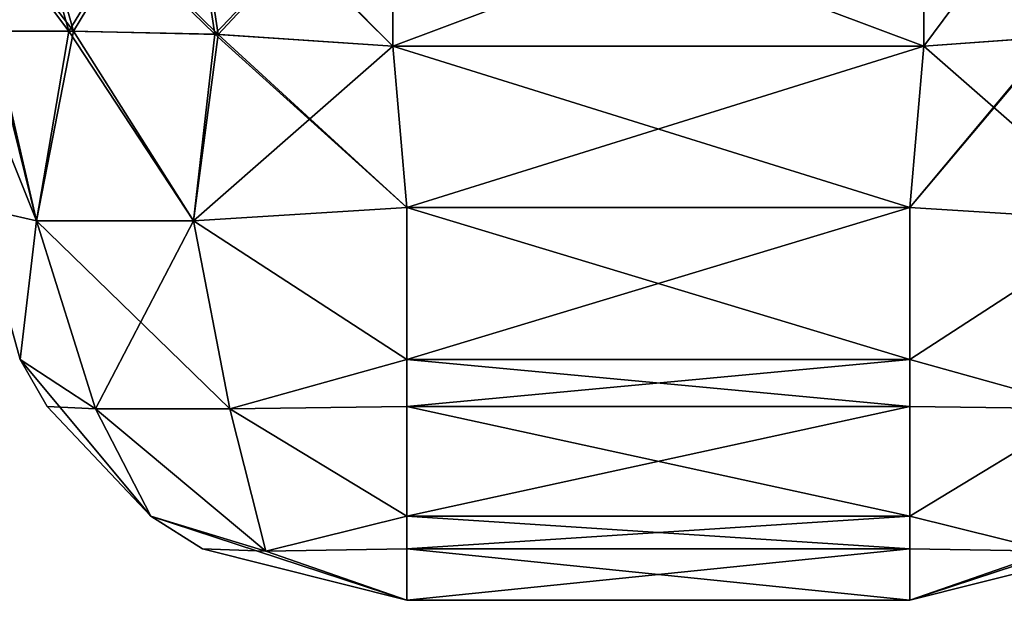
# Model space of a CAD drawing. Header units: millimetres. Extents: x -125 to 125, y -4 to 53.
# Tile 389 of 446: x 122.712 to 123.855, y -3.1 to -2.426. Entities that reach past the tile are written whole.
import ezdxf

# ---------------------------------------------------------------- set-up
doc = ezdxf.new("R2010")
doc.units = ezdxf.units.MM
doc.header["$LTSCALE"] = 65.185185
for name, color, linetype in [('279', 7, 'CONTINUOUS'), ('288', 7, 'CONTINUOUS'), ('300', 7, 'CONTINUOUS'), ('301', 7, 'CONTINUOUS'), ('306', 7, 'CONTINUOUS'), ('307', 7, 'CONTINUOUS'), ('336', 7, 'CONTINUOUS'), ('337', 7, 'CONTINUOUS'), ('338', 7, 'CONTINUOUS'), ('339', 7, 'CONTINUOUS'), ('340', 7, 'CONTINUOUS'), ('341', 7, 'CONTINUOUS'), ('342', 7, 'CONTINUOUS'), ('343', 7, 'CONTINUOUS'), ('392', 7, 'CONTINUOUS'), ('393', 7, 'CONTINUOUS'), ('394', 7, 'CONTINUOUS'), ('395', 7, 'CONTINUOUS'), ('396', 7, 'CONTINUOUS'), ('397', 7, 'CONTINUOUS'), ('398', 7, 'CONTINUOUS'), ('399', 7, 'CONTINUOUS'), ('400', 7, 'CONTINUOUS'), ('401', 7, 'CONTINUOUS'), ('402', 7, 'CONTINUOUS'), ('403', 7, 'CONTINUOUS'), ('404', 7, 'CONTINUOUS'), ('405', 7, 'CONTINUOUS'), ('406', 7, 'CONTINUOUS'), ('407', 7, 'CONTINUOUS'), ('485', 7, 'CONTINUOUS'), ('486', 7, 'CONTINUOUS'), ('487', 7, 'CONTINUOUS'), ('489', 7, 'CONTINUOUS'), ('490', 7, 'CONTINUOUS'), ('491', 7, 'CONTINUOUS'), ('494', 7, 'CONTINUOUS'), ('495', 7, 'CONTINUOUS'), ('496', 7, 'CONTINUOUS'), ('497', 7, 'CONTINUOUS'), ('499', 7, 'CONTINUOUS'), ('500', 7, 'CONTINUOUS'), ('501', 7, 'CONTINUOUS'), ('502', 7, 'CONTINUOUS')]:
    doc.layers.add(name, color=color, linetype=linetype)

msp = doc.modelspace()

# ---------------------------------------------------------------- linework, layer by layer
at = {"layer": '279', "color": 7, "linetype": 'CONTINUOUS'}
for points in [[(123.7456, -3.1, -41.0418), (123.7456, -3.1, -38.9582), (123.1619, -3.1, -41.0418), (123.7456, -3.1, -41.0418)], [(123.1619, -3.1, -41.0418), (123.7456, -3.1, -38.9582), (123.1619, -3.1, -38.9582), (123.1619, -3.1, -41.0418)]]:
    msp.add_3dface(points, dxfattribs=at)
at = {"layer": '288', "color": 7, "linetype": 'CONTINUOUS'}
for points in [[(123.7456, -3.1, 38.9582), (123.7456, -3.1, 41.0418), (123.1619, -3.1, 38.9582), (123.7456, -3.1, 38.9582)], [(123.1619, -3.1, 38.9582), (123.7456, -3.1, 41.0418), (123.1619, -3.1, 41.0418), (123.1619, -3.1, 38.9582)]]:
    msp.add_3dface(points, dxfattribs=at)
at = {"layer": '300', "color": 7, "linetype": 'CONTINUOUS'}
for points in [[(123.1619, -2.6436, -38.4601), (123.7456, -2.6436, -38.4601), (123.1456, -2.4564, -38.4437), (123.1619, -2.6436, -38.4601)], [(123.7456, -2.6436, -38.4601), (123.762, -2.4564, -38.4437), (123.1456, -2.4564, -38.4437), (123.7456, -2.6436, -38.4601)]]:
    msp.add_3dface(points, dxfattribs=at)
at = {"layer": '301', "color": 7, "linetype": 'CONTINUOUS'}
for points in [[(123.1619, -2.6436, -41.5399), (123.1456, -2.4564, -41.5563), (123.762, -2.4564, -41.5563), (123.1619, -2.6436, -41.5399)], [(123.7456, -2.6436, -41.5399), (123.1619, -2.6436, -41.5399), (123.762, -2.4564, -41.5563), (123.7456, -2.6436, -41.5399)]]:
    msp.add_3dface(points, dxfattribs=at)
at = {"layer": '306', "color": 7, "linetype": 'CONTINUOUS'}
for points in [[(123.1619, -2.6436, 38.4601), (123.1456, -2.4564, 38.4437), (123.762, -2.4564, 38.4437), (123.1619, -2.6436, 38.4601)], [(123.7456, -2.6436, 38.4601), (123.1619, -2.6436, 38.4601), (123.762, -2.4564, 38.4437), (123.7456, -2.6436, 38.4601)]]:
    msp.add_3dface(points, dxfattribs=at)
at = {"layer": '307', "color": 7, "linetype": 'CONTINUOUS'}
for points in [[(123.7456, -2.6436, 41.5399), (123.762, -2.4564, 41.5563), (123.1456, -2.4564, 41.5563), (123.7456, -2.6436, 41.5399)], [(123.1619, -2.6436, 41.5399), (123.7456, -2.6436, 41.5399), (123.1456, -2.4564, 41.5563), (123.1619, -2.6436, 41.5399)]]:
    msp.add_3dface(points, dxfattribs=at)
at = {"layer": '336', "color": 7, "linetype": 'CONTINUOUS'}
for points in [[(123.762, -2.4564, -38.4437), (123.9936, -2.6593, -38.5281), (123.9128, -2.4455, -38.4657), (123.762, -2.4564, -38.4437)], [(123.762, -2.4564, -38.4437), (123.7456, -2.6436, -38.4601), (123.9936, -2.6593, -38.5281), (123.762, -2.4564, -38.4437)]]:
    msp.add_3dface(points, dxfattribs=at)
at = {"layer": '337', "color": 7, "linetype": 'CONTINUOUS'}
for points in [[(123.7456, -2.6436, -41.5399), (123.762, -2.4564, -41.5563), (123.9113, -2.4456, -41.5348), (123.7456, -2.6436, -41.5399)], [(123.9936, -2.6593, -41.4719), (123.7456, -2.6436, -41.5399), (123.9113, -2.4456, -41.5348), (123.9936, -2.6593, -41.4719)]]:
    msp.add_3dface(points, dxfattribs=at)
at = {"layer": '338', "color": 7, "linetype": 'CONTINUOUS'}
for points in [[(122.7318, -2.6593, -41.2898), (122.6638, -2.6436, -41.0418), (122.6798, -2.4386, -41.2409), (122.7318, -2.6593, -41.2898)], [(122.7749, -2.4387, -41.3947), (122.7318, -2.6593, -41.2898), (122.6798, -2.4386, -41.2409), (122.7749, -2.4387, -41.3947)], [(122.914, -2.6593, -41.4719), (122.7318, -2.6593, -41.2898), (122.7749, -2.4387, -41.3947), (122.914, -2.6593, -41.4719)], [(122.9426, -2.4427, -41.515), (122.914, -2.6593, -41.4719), (122.7749, -2.4387, -41.3947), (122.9426, -2.4427, -41.515)], [(123.1456, -2.4564, -41.5563), (122.914, -2.6593, -41.4719), (122.9426, -2.4427, -41.515), (123.1456, -2.4564, -41.5563)], [(123.1456, -2.4564, -41.5563), (123.1619, -2.6436, -41.5399), (122.914, -2.6593, -41.4719), (123.1456, -2.4564, -41.5563)]]:
    msp.add_3dface(points, dxfattribs=at)
at = {"layer": '339', "color": 7, "linetype": 'CONTINUOUS'}
for points in [[(122.6467, -2.4475, -38.941), (122.7318, -2.6593, -38.7102), (122.6774, -2.4391, -38.7656), (122.6467, -2.4475, -38.941)], [(122.6774, -2.4391, -38.7656), (122.7318, -2.6593, -38.7102), (122.6796, -2.4391, -38.7598), (122.6774, -2.4391, -38.7656)], [(122.6796, -2.4391, -38.7598), (122.7318, -2.6593, -38.7102), (122.7696, -2.4387, -38.6112), (122.6796, -2.4391, -38.7598)], [(122.7318, -2.6593, -38.7102), (122.914, -2.6593, -38.5281), (122.7696, -2.4387, -38.6112), (122.7318, -2.6593, -38.7102)], [(122.7696, -2.4387, -38.6112), (122.914, -2.6593, -38.5281), (122.939, -2.4425, -38.4866), (122.7696, -2.4387, -38.6112)], [(122.914, -2.6593, -38.5281), (123.1619, -2.6436, -38.4601), (122.939, -2.4425, -38.4866), (122.914, -2.6593, -38.5281)], [(123.1619, -2.6436, -38.4601), (123.1456, -2.4564, -38.4437), (122.939, -2.4425, -38.4866), (123.1619, -2.6436, -38.4601)], [(122.6467, -2.4475, -38.941), (122.6638, -2.6436, -38.9582), (122.7318, -2.6593, -38.7102), (122.6467, -2.4475, -38.941)]]:
    msp.add_3dface(points, dxfattribs=at)
at = {"layer": '340', "color": 7, "linetype": 'CONTINUOUS'}
for points in [[(123.762, -2.4564, 41.5563), (123.9936, -2.6593, 41.4719), (123.9147, -2.4454, 41.5337), (123.762, -2.4564, 41.5563)], [(123.762, -2.4564, 41.5563), (123.7456, -2.6436, 41.5399), (123.9936, -2.6593, 41.4719), (123.762, -2.4564, 41.5563)]]:
    msp.add_3dface(points, dxfattribs=at)
at = {"layer": '341', "color": 7, "linetype": 'CONTINUOUS'}
for points in [[(123.9128, -2.4455, 38.4657), (123.7456, -2.6436, 38.4601), (123.9113, -2.4456, 38.4652), (123.9128, -2.4455, 38.4657)], [(123.9936, -2.6593, 38.5281), (123.7456, -2.6436, 38.4601), (123.9128, -2.4455, 38.4657), (123.9936, -2.6593, 38.5281)], [(123.7456, -2.6436, 38.4601), (123.762, -2.4564, 38.4437), (123.9113, -2.4456, 38.4652), (123.7456, -2.6436, 38.4601)]]:
    msp.add_3dface(points, dxfattribs=at)
at = {"layer": '342', "color": 7, "linetype": 'CONTINUOUS'}
for points in [[(122.7318, -2.6593, 38.7102), (122.6638, -2.6436, 38.9582), (122.6781, -2.4391, 38.7637), (122.7318, -2.6593, 38.7102)], [(122.7696, -2.4387, 38.6112), (122.7318, -2.6593, 38.7102), (122.6781, -2.4391, 38.7637), (122.7696, -2.4387, 38.6112)], [(122.914, -2.6593, 38.5281), (122.7318, -2.6593, 38.7102), (122.7696, -2.4387, 38.6112), (122.914, -2.6593, 38.5281)], [(122.939, -2.4425, 38.4866), (122.914, -2.6593, 38.5281), (122.7696, -2.4387, 38.6112), (122.939, -2.4425, 38.4866)], [(123.1456, -2.4564, 38.4437), (122.914, -2.6593, 38.5281), (122.939, -2.4425, 38.4866), (123.1456, -2.4564, 38.4437)], [(123.1456, -2.4564, 38.4437), (123.1619, -2.6436, 38.4601), (122.914, -2.6593, 38.5281), (123.1456, -2.4564, 38.4437)]]:
    msp.add_3dface(points, dxfattribs=at)
at = {"layer": '343', "color": 7, "linetype": 'CONTINUOUS'}
for points in [[(122.6466, -2.447, 41.059), (122.7318, -2.6593, 41.2898), (122.6787, -2.4386, 41.238), (122.6466, -2.447, 41.059)], [(122.6787, -2.4386, 41.238), (122.7318, -2.6593, 41.2898), (122.6808, -2.4386, 41.2435), (122.6787, -2.4386, 41.238)], [(122.6808, -2.4386, 41.2435), (122.7318, -2.6593, 41.2898), (122.7749, -2.4387, 41.3947), (122.6808, -2.4386, 41.2435)], [(122.7318, -2.6593, 41.2898), (122.914, -2.6593, 41.4719), (122.7749, -2.4387, 41.3947), (122.7318, -2.6593, 41.2898)], [(122.7749, -2.4387, 41.3947), (122.914, -2.6593, 41.4719), (122.9426, -2.4427, 41.515), (122.7749, -2.4387, 41.3947)], [(122.914, -2.6593, 41.4719), (123.1619, -2.6436, 41.5399), (122.9426, -2.4427, 41.515), (122.914, -2.6593, 41.4719)], [(123.1619, -2.6436, 41.5399), (123.1456, -2.4564, 41.5563), (122.9426, -2.4427, 41.515), (123.1619, -2.6436, 41.5399)], [(122.6466, -2.447, 41.059), (122.6638, -2.6436, 41.0418), (122.7318, -2.6593, 41.2898), (122.6466, -2.447, 41.059)]]:
    msp.add_3dface(points, dxfattribs=at)
at = {"layer": '392', "color": 7, "linetype": 'CONTINUOUS'}
for points in [[(123.9829, -3.0401, -38.9582), (123.7456, -3.1, -38.9582), (123.9829, -3.0401, -41.0418), (123.9829, -3.0401, -38.9582)], [(123.7456, -3.1, -38.9582), (123.7456, -3.1, -41.0418), (123.9829, -3.0401, -41.0418), (123.7456, -3.1, -38.9582)]]:
    msp.add_3dface(points, dxfattribs=at)
at = {"layer": '393', "color": 7, "linetype": 'CONTINUOUS'}
for points in [[(123.7456, -2.6436, -41.5399), (123.9936, -2.6593, -41.4719), (123.7456, -2.8201, -41.4908), (123.7456, -2.6436, -41.5399)], [(123.7456, -2.8201, -41.4908), (123.9936, -2.6593, -41.4719), (123.9512, -2.8777, -41.4032), (123.7456, -2.8201, -41.4908)], [(123.7456, -2.8201, -41.4908), (123.9512, -2.8777, -41.4032), (123.7456, -2.8747, -41.4596), (123.7456, -2.8201, -41.4908)], [(123.9512, -2.8777, -41.4032), (123.7456, -3.0021, -41.3391), (123.7456, -2.8747, -41.4596), (123.9512, -2.8777, -41.4032)], [(123.9512, -2.8777, -41.4032), (123.9095, -3.043, -41.2058), (123.7456, -3.0021, -41.3391), (123.9512, -2.8777, -41.4032)], [(123.7456, -3.0021, -41.3391), (123.9095, -3.043, -41.2058), (123.7456, -3.0401, -41.2791), (123.7456, -3.0021, -41.3391)], [(124.0428, -3.0021, -41.0418), (123.7456, -3.1, -41.0418), (123.9095, -3.043, -41.2058), (124.0428, -3.0021, -41.0418)], [(123.7456, -3.1, -41.0418), (124.0428, -3.0021, -41.0418), (123.9829, -3.0401, -41.0418), (123.7456, -3.1, -41.0418)], [(123.9095, -3.043, -41.2058), (123.7456, -3.1, -41.0418), (123.7456, -3.0401, -41.2791), (123.9095, -3.043, -41.2058)]]:
    msp.add_3dface(points, dxfattribs=at)
at = {"layer": '394', "color": 7, "linetype": 'CONTINUOUS'}
for points in [[(123.1619, -2.6436, -41.5399), (123.7456, -2.8201, -41.4908), (123.1619, -2.8201, -41.4908), (123.1619, -2.6436, -41.5399)], [(123.1619, -2.6436, -41.5399), (123.7456, -2.6436, -41.5399), (123.7456, -2.8201, -41.4908), (123.1619, -2.6436, -41.5399)], [(123.7456, -2.8201, -41.4908), (123.7456, -2.8747, -41.4596), (123.1619, -2.8201, -41.4908), (123.7456, -2.8201, -41.4908)], [(123.1619, -2.8201, -41.4908), (123.7456, -2.8747, -41.4596), (123.1619, -2.8747, -41.4596), (123.1619, -2.8201, -41.4908)], [(123.7456, -2.8747, -41.4596), (123.7456, -3.0021, -41.3391), (123.1619, -2.8747, -41.4596), (123.7456, -2.8747, -41.4596)], [(123.1619, -2.8747, -41.4596), (123.7456, -3.0021, -41.3391), (123.1619, -3.0021, -41.3391), (123.1619, -2.8747, -41.4596)], [(123.7456, -3.0021, -41.3391), (123.7456, -3.0401, -41.2791), (123.1619, -3.0021, -41.3391), (123.7456, -3.0021, -41.3391)], [(123.1619, -3.0021, -41.3391), (123.7456, -3.0401, -41.2791), (123.1619, -3.0401, -41.2791), (123.1619, -3.0021, -41.3391)], [(123.7456, -3.1, -41.0418), (123.1619, -3.1, -41.0418), (123.1619, -3.0401, -41.2791), (123.7456, -3.1, -41.0418)], [(123.7456, -3.0401, -41.2791), (123.7456, -3.1, -41.0418), (123.1619, -3.0401, -41.2791), (123.7456, -3.0401, -41.2791)]]:
    msp.add_3dface(points, dxfattribs=at)
at = {"layer": '395', "color": 7, "linetype": 'CONTINUOUS'}
for points in [[(122.6638, -2.6436, -41.0418), (122.7318, -2.6593, -41.2898), (122.713, -2.8201, -41.0418), (122.6638, -2.6436, -41.0418)], [(122.914, -2.6593, -41.4719), (123.1619, -2.6436, -41.5399), (123.1619, -2.8201, -41.4908), (122.914, -2.6593, -41.4719)], [(122.713, -2.8201, -41.0418), (122.7318, -2.6593, -41.2898), (122.8005, -2.8777, -41.2475), (122.713, -2.8201, -41.0418)], [(122.7318, -2.6593, -41.2898), (122.914, -2.6593, -41.4719), (122.8005, -2.8777, -41.2475), (122.7318, -2.6593, -41.2898)], [(122.8005, -2.8777, -41.2475), (122.914, -2.6593, -41.4719), (122.9563, -2.8777, -41.4032), (122.8005, -2.8777, -41.2475)], [(122.914, -2.6593, -41.4719), (123.1619, -2.8201, -41.4908), (122.9563, -2.8777, -41.4032), (122.914, -2.6593, -41.4719)], [(122.713, -2.8201, -41.0418), (122.8005, -2.8777, -41.2475), (122.7442, -2.8747, -41.0418), (122.713, -2.8201, -41.0418)], [(123.1619, -2.8201, -41.4908), (123.1619, -3.0021, -41.3391), (122.9563, -2.8777, -41.4032), (123.1619, -2.8201, -41.4908)], [(123.1619, -2.8201, -41.4908), (123.1619, -2.8747, -41.4596), (123.1619, -3.0021, -41.3391), (123.1619, -2.8201, -41.4908)], [(122.8005, -2.8777, -41.2475), (122.8647, -3.0021, -41.0418), (122.7442, -2.8747, -41.0418), (122.8005, -2.8777, -41.2475)], [(122.8005, -2.8777, -41.2475), (122.998, -3.043, -41.2058), (122.8647, -3.0021, -41.0418), (122.8005, -2.8777, -41.2475)], [(122.8005, -2.8777, -41.2475), (122.9563, -2.8777, -41.4032), (122.998, -3.043, -41.2058), (122.8005, -2.8777, -41.2475)], [(122.9563, -2.8777, -41.4032), (123.1619, -3.0021, -41.3391), (122.998, -3.043, -41.2058), (122.9563, -2.8777, -41.4032)], [(122.8647, -3.0021, -41.0418), (122.998, -3.043, -41.2058), (122.9246, -3.0401, -41.0418), (122.8647, -3.0021, -41.0418)], [(123.1619, -3.0021, -41.3391), (123.1619, -3.1, -41.0418), (122.998, -3.043, -41.2058), (123.1619, -3.0021, -41.3391)], [(123.1619, -3.1, -41.0418), (123.1619, -3.0021, -41.3391), (123.1619, -3.0401, -41.2791), (123.1619, -3.1, -41.0418)], [(122.998, -3.043, -41.2058), (123.1619, -3.1, -41.0418), (122.9246, -3.0401, -41.0418), (122.998, -3.043, -41.2058)]]:
    msp.add_3dface(points, dxfattribs=at)
at = {"layer": '396', "color": 7, "linetype": 'CONTINUOUS'}
for points in [[(122.6638, -2.6436, -38.9582), (122.713, -2.8201, -41.0418), (122.713, -2.8201, -38.9582), (122.6638, -2.6436, -38.9582)], [(122.6638, -2.6436, -38.9582), (122.6638, -2.6436, -41.0418), (122.713, -2.8201, -41.0418), (122.6638, -2.6436, -38.9582)], [(122.713, -2.8201, -41.0418), (122.7442, -2.8747, -41.0418), (122.713, -2.8201, -38.9582), (122.713, -2.8201, -41.0418)], [(122.713, -2.8201, -38.9582), (122.7442, -2.8747, -41.0418), (122.7442, -2.8747, -38.9582), (122.713, -2.8201, -38.9582)], [(122.7442, -2.8747, -41.0418), (122.8647, -3.0021, -41.0418), (122.7442, -2.8747, -38.9582), (122.7442, -2.8747, -41.0418)], [(122.7442, -2.8747, -38.9582), (122.8647, -3.0021, -41.0418), (122.8647, -3.0021, -38.9582), (122.7442, -2.8747, -38.9582)], [(122.8647, -3.0021, -41.0418), (122.9246, -3.0401, -41.0418), (122.8647, -3.0021, -38.9582), (122.8647, -3.0021, -41.0418)], [(122.8647, -3.0021, -38.9582), (122.9246, -3.0401, -41.0418), (122.9246, -3.0401, -38.9582), (122.8647, -3.0021, -38.9582)], [(122.9246, -3.0401, -41.0418), (123.1619, -3.1, -41.0418), (122.9246, -3.0401, -38.9582), (122.9246, -3.0401, -41.0418)], [(123.1619, -3.1, -41.0418), (123.1619, -3.1, -38.9582), (122.9246, -3.0401, -38.9582), (123.1619, -3.1, -41.0418)]]:
    msp.add_3dface(points, dxfattribs=at)
at = {"layer": '397', "color": 7, "linetype": 'CONTINUOUS'}
for points in [[(122.7318, -2.6593, -38.7102), (122.6638, -2.6436, -38.9582), (122.713, -2.8201, -38.9582), (122.7318, -2.6593, -38.7102)], [(123.1619, -2.6436, -38.4601), (122.914, -2.6593, -38.5281), (123.1619, -2.8201, -38.5092), (123.1619, -2.6436, -38.4601)], [(122.7318, -2.6593, -38.7102), (122.713, -2.8201, -38.9582), (122.8005, -2.8777, -38.7525), (122.7318, -2.6593, -38.7102)], [(122.914, -2.6593, -38.5281), (122.7318, -2.6593, -38.7102), (122.9563, -2.8777, -38.5968), (122.914, -2.6593, -38.5281)], [(122.9563, -2.8777, -38.5968), (122.7318, -2.6593, -38.7102), (122.8005, -2.8777, -38.7525), (122.9563, -2.8777, -38.5968)], [(123.1619, -2.8201, -38.5092), (122.914, -2.6593, -38.5281), (122.9563, -2.8777, -38.5968), (123.1619, -2.8201, -38.5092)], [(122.713, -2.8201, -38.9582), (122.7442, -2.8747, -38.9582), (122.8647, -3.0021, -38.9582), (122.713, -2.8201, -38.9582)], [(122.713, -2.8201, -38.9582), (122.8647, -3.0021, -38.9582), (122.8005, -2.8777, -38.7525), (122.713, -2.8201, -38.9582)], [(123.1619, -2.8201, -38.5092), (122.9563, -2.8777, -38.5968), (123.1619, -2.8747, -38.5404), (123.1619, -2.8201, -38.5092)], [(122.8005, -2.8777, -38.7525), (122.8647, -3.0021, -38.9582), (122.998, -3.043, -38.7942), (122.8005, -2.8777, -38.7525)], [(122.9563, -2.8777, -38.5968), (122.8005, -2.8777, -38.7525), (122.998, -3.043, -38.7942), (122.9563, -2.8777, -38.5968)], [(122.9563, -2.8777, -38.5968), (123.1619, -3.0021, -38.6609), (123.1619, -2.8747, -38.5404), (122.9563, -2.8777, -38.5968)], [(122.9563, -2.8777, -38.5968), (122.998, -3.043, -38.7942), (123.1619, -3.0021, -38.6609), (122.9563, -2.8777, -38.5968)], [(123.1619, -3.1, -38.9582), (122.8647, -3.0021, -38.9582), (122.9246, -3.0401, -38.9582), (123.1619, -3.1, -38.9582)], [(122.8647, -3.0021, -38.9582), (123.1619, -3.1, -38.9582), (122.998, -3.043, -38.7942), (122.8647, -3.0021, -38.9582)], [(123.1619, -3.0021, -38.6609), (122.998, -3.043, -38.7942), (123.1619, -3.0401, -38.7209), (123.1619, -3.0021, -38.6609)], [(122.998, -3.043, -38.7942), (123.1619, -3.1, -38.9582), (123.1619, -3.0401, -38.7209), (122.998, -3.043, -38.7942)]]:
    msp.add_3dface(points, dxfattribs=at)
at = {"layer": '398', "color": 7, "linetype": 'CONTINUOUS'}
for points in [[(123.7456, -2.6436, -38.4601), (123.1619, -2.6436, -38.4601), (123.1619, -2.8201, -38.5092), (123.7456, -2.6436, -38.4601)], [(123.7456, -2.6436, -38.4601), (123.1619, -2.8201, -38.5092), (123.7456, -2.8201, -38.5092), (123.7456, -2.6436, -38.4601)], [(123.1619, -2.8201, -38.5092), (123.1619, -2.8747, -38.5404), (123.7456, -2.8201, -38.5092), (123.1619, -2.8201, -38.5092)], [(123.7456, -2.8201, -38.5092), (123.1619, -2.8747, -38.5404), (123.7456, -2.8747, -38.5404), (123.7456, -2.8201, -38.5092)], [(123.1619, -2.8747, -38.5404), (123.1619, -3.0021, -38.6609), (123.7456, -2.8747, -38.5404), (123.1619, -2.8747, -38.5404)], [(123.7456, -2.8747, -38.5404), (123.1619, -3.0021, -38.6609), (123.7456, -3.0021, -38.6609), (123.7456, -2.8747, -38.5404)], [(123.1619, -3.0021, -38.6609), (123.1619, -3.0401, -38.7209), (123.7456, -3.0021, -38.6609), (123.1619, -3.0021, -38.6609)], [(123.7456, -3.0021, -38.6609), (123.1619, -3.0401, -38.7209), (123.7456, -3.0401, -38.7209), (123.7456, -3.0021, -38.6609)], [(123.1619, -3.1, -38.9582), (123.7456, -3.1, -38.9582), (123.7456, -3.0401, -38.7209), (123.1619, -3.1, -38.9582)], [(123.1619, -3.0401, -38.7209), (123.1619, -3.1, -38.9582), (123.7456, -3.0401, -38.7209), (123.1619, -3.0401, -38.7209)]]:
    msp.add_3dface(points, dxfattribs=at)
at = {"layer": '399', "color": 7, "linetype": 'CONTINUOUS'}
for points in [[(123.9936, -2.6593, -38.5281), (123.7456, -2.6436, -38.4601), (123.7456, -2.8201, -38.5092), (123.9936, -2.6593, -38.5281)], [(123.9936, -2.6593, -38.5281), (123.7456, -2.8201, -38.5092), (123.9512, -2.8777, -38.5968), (123.9936, -2.6593, -38.5281)], [(123.7456, -2.8201, -38.5092), (123.7456, -2.8747, -38.5404), (123.7456, -3.0021, -38.6609), (123.7456, -2.8201, -38.5092)], [(123.7456, -2.8201, -38.5092), (123.7456, -3.0021, -38.6609), (123.9512, -2.8777, -38.5968), (123.7456, -2.8201, -38.5092)], [(123.9512, -2.8777, -38.5968), (123.7456, -3.0021, -38.6609), (123.9095, -3.043, -38.7942), (123.9512, -2.8777, -38.5968)], [(123.7456, -3.0021, -38.6609), (123.7456, -3.1, -38.9582), (123.9095, -3.043, -38.7942), (123.7456, -3.0021, -38.6609)], [(123.7456, -3.1, -38.9582), (123.7456, -3.0021, -38.6609), (123.7456, -3.0401, -38.7209), (123.7456, -3.1, -38.9582)], [(123.7456, -3.1, -38.9582), (123.9829, -3.0401, -38.9582), (123.9095, -3.043, -38.7942), (123.7456, -3.1, -38.9582)]]:
    msp.add_3dface(points, dxfattribs=at)
at = {"layer": '400', "color": 7, "linetype": 'CONTINUOUS'}
for points in [[(123.7456, -3.1, 41.0418), (123.7456, -3.1, 38.9582), (123.9829, -3.0401, 38.9582), (123.7456, -3.1, 41.0418)], [(123.9829, -3.0401, 41.0418), (123.7456, -3.1, 41.0418), (123.9829, -3.0401, 38.9582), (123.9829, -3.0401, 41.0418)]]:
    msp.add_3dface(points, dxfattribs=at)
at = {"layer": '401', "color": 7, "linetype": 'CONTINUOUS'}
for points in [[(123.7456, -2.6436, 38.4601), (123.9936, -2.6593, 38.5281), (123.7456, -2.8201, 38.5092), (123.7456, -2.6436, 38.4601)], [(123.7456, -2.8201, 38.5092), (123.9936, -2.6593, 38.5281), (123.9512, -2.8777, 38.5968), (123.7456, -2.8201, 38.5092)], [(123.7456, -2.8201, 38.5092), (123.9512, -2.8777, 38.5968), (123.7456, -2.8747, 38.5404), (123.7456, -2.8201, 38.5092)], [(123.9512, -2.8777, 38.5968), (123.7456, -3.0021, 38.6609), (123.7456, -2.8747, 38.5404), (123.9512, -2.8777, 38.5968)], [(123.9512, -2.8777, 38.5968), (123.9095, -3.043, 38.7942), (123.7456, -3.0021, 38.6609), (123.9512, -2.8777, 38.5968)], [(123.7456, -3.1, 38.9582), (124.0428, -3.0021, 38.9582), (123.9829, -3.0401, 38.9582), (123.7456, -3.1, 38.9582)], [(124.0428, -3.0021, 38.9582), (123.7456, -3.1, 38.9582), (123.9095, -3.043, 38.7942), (124.0428, -3.0021, 38.9582)], [(123.7456, -3.0021, 38.6609), (123.9095, -3.043, 38.7942), (123.7456, -3.0401, 38.7209), (123.7456, -3.0021, 38.6609)], [(123.9095, -3.043, 38.7942), (123.7456, -3.1, 38.9582), (123.7456, -3.0401, 38.7209), (123.9095, -3.043, 38.7942)]]:
    msp.add_3dface(points, dxfattribs=at)
at = {"layer": '402', "color": 7, "linetype": 'CONTINUOUS'}
for points in [[(123.1619, -2.6436, 38.4601), (123.7456, -2.6436, 38.4601), (123.7456, -2.8201, 38.5092), (123.1619, -2.6436, 38.4601)], [(123.1619, -2.6436, 38.4601), (123.7456, -2.8201, 38.5092), (123.1619, -2.8201, 38.5092), (123.1619, -2.6436, 38.4601)], [(123.7456, -2.8201, 38.5092), (123.7456, -2.8747, 38.5404), (123.1619, -2.8201, 38.5092), (123.7456, -2.8201, 38.5092)], [(123.1619, -2.8201, 38.5092), (123.7456, -2.8747, 38.5404), (123.1619, -2.8747, 38.5404), (123.1619, -2.8201, 38.5092)], [(123.1619, -2.8747, 38.5404), (123.7456, -3.0021, 38.6609), (123.1619, -3.0021, 38.6609), (123.1619, -2.8747, 38.5404)], [(123.7456, -2.8747, 38.5404), (123.7456, -3.0021, 38.6609), (123.1619, -2.8747, 38.5404), (123.7456, -2.8747, 38.5404)], [(123.7456, -3.0021, 38.6609), (123.7456, -3.0401, 38.7209), (123.1619, -3.0021, 38.6609), (123.7456, -3.0021, 38.6609)], [(123.1619, -3.0021, 38.6609), (123.7456, -3.0401, 38.7209), (123.1619, -3.0401, 38.7209), (123.1619, -3.0021, 38.6609)], [(123.7456, -3.1, 38.9582), (123.1619, -3.1, 38.9582), (123.1619, -3.0401, 38.7209), (123.7456, -3.1, 38.9582)], [(123.7456, -3.0401, 38.7209), (123.7456, -3.1, 38.9582), (123.1619, -3.0401, 38.7209), (123.7456, -3.0401, 38.7209)]]:
    msp.add_3dface(points, dxfattribs=at)
at = {"layer": '403', "color": 7, "linetype": 'CONTINUOUS'}
for points in [[(122.6638, -2.6436, 38.9582), (122.7318, -2.6593, 38.7102), (122.713, -2.8201, 38.9582), (122.6638, -2.6436, 38.9582)], [(122.914, -2.6593, 38.5281), (123.1619, -2.6436, 38.4601), (123.1619, -2.8201, 38.5092), (122.914, -2.6593, 38.5281)], [(122.713, -2.8201, 38.9582), (122.7318, -2.6593, 38.7102), (122.8005, -2.8777, 38.7525), (122.713, -2.8201, 38.9582)], [(122.7318, -2.6593, 38.7102), (122.914, -2.6593, 38.5281), (122.8005, -2.8777, 38.7525), (122.7318, -2.6593, 38.7102)], [(122.8005, -2.8777, 38.7525), (122.914, -2.6593, 38.5281), (122.9563, -2.8777, 38.5968), (122.8005, -2.8777, 38.7525)], [(122.914, -2.6593, 38.5281), (123.1619, -2.8201, 38.5092), (122.9563, -2.8777, 38.5968), (122.914, -2.6593, 38.5281)], [(122.713, -2.8201, 38.9582), (122.8005, -2.8777, 38.7525), (122.7442, -2.8747, 38.9582), (122.713, -2.8201, 38.9582)], [(123.1619, -2.8201, 38.5092), (123.1619, -3.0021, 38.6609), (122.9563, -2.8777, 38.5968), (123.1619, -2.8201, 38.5092)], [(123.1619, -2.8201, 38.5092), (123.1619, -2.8747, 38.5404), (123.1619, -3.0021, 38.6609), (123.1619, -2.8201, 38.5092)], [(122.8005, -2.8777, 38.7525), (122.8647, -3.0021, 38.9582), (122.7442, -2.8747, 38.9582), (122.8005, -2.8777, 38.7525)], [(122.8005, -2.8777, 38.7525), (122.998, -3.043, 38.7942), (122.8647, -3.0021, 38.9582), (122.8005, -2.8777, 38.7525)], [(122.8005, -2.8777, 38.7525), (122.9563, -2.8777, 38.5968), (122.998, -3.043, 38.7942), (122.8005, -2.8777, 38.7525)], [(122.9563, -2.8777, 38.5968), (123.1619, -3.0021, 38.6609), (122.998, -3.043, 38.7942), (122.9563, -2.8777, 38.5968)], [(122.8647, -3.0021, 38.9582), (122.998, -3.043, 38.7942), (122.9246, -3.0401, 38.9582), (122.8647, -3.0021, 38.9582)], [(123.1619, -3.0021, 38.6609), (123.1619, -3.1, 38.9582), (122.998, -3.043, 38.7942), (123.1619, -3.0021, 38.6609)], [(123.1619, -3.1, 38.9582), (123.1619, -3.0021, 38.6609), (123.1619, -3.0401, 38.7209), (123.1619, -3.1, 38.9582)], [(122.998, -3.043, 38.7942), (123.1619, -3.1, 38.9582), (122.9246, -3.0401, 38.9582), (122.998, -3.043, 38.7942)]]:
    msp.add_3dface(points, dxfattribs=at)
at = {"layer": '404', "color": 7, "linetype": 'CONTINUOUS'}
for points in [[(122.6638, -2.6436, 41.0418), (122.713, -2.8201, 38.9582), (122.713, -2.8201, 41.0418), (122.6638, -2.6436, 41.0418)], [(122.6638, -2.6436, 41.0418), (122.6638, -2.6436, 38.9582), (122.713, -2.8201, 38.9582), (122.6638, -2.6436, 41.0418)], [(122.713, -2.8201, 41.0418), (122.7442, -2.8747, 38.9582), (122.7442, -2.8747, 41.0418), (122.713, -2.8201, 41.0418)], [(122.713, -2.8201, 38.9582), (122.7442, -2.8747, 38.9582), (122.713, -2.8201, 41.0418), (122.713, -2.8201, 38.9582)], [(122.7442, -2.8747, 41.0418), (122.8647, -3.0021, 38.9582), (122.8647, -3.0021, 41.0418), (122.7442, -2.8747, 41.0418)], [(122.7442, -2.8747, 38.9582), (122.8647, -3.0021, 38.9582), (122.7442, -2.8747, 41.0418), (122.7442, -2.8747, 38.9582)], [(122.8647, -3.0021, 41.0418), (122.9246, -3.0401, 38.9582), (122.9246, -3.0401, 41.0418), (122.8647, -3.0021, 41.0418)], [(122.8647, -3.0021, 38.9582), (122.9246, -3.0401, 38.9582), (122.8647, -3.0021, 41.0418), (122.8647, -3.0021, 38.9582)], [(123.1619, -3.1, 38.9582), (123.1619, -3.1, 41.0418), (122.9246, -3.0401, 41.0418), (123.1619, -3.1, 38.9582)], [(122.9246, -3.0401, 38.9582), (123.1619, -3.1, 38.9582), (122.9246, -3.0401, 41.0418), (122.9246, -3.0401, 38.9582)]]:
    msp.add_3dface(points, dxfattribs=at)
at = {"layer": '405', "color": 7, "linetype": 'CONTINUOUS'}
for points in [[(122.7318, -2.6593, 41.2898), (122.6638, -2.6436, 41.0418), (122.713, -2.8201, 41.0418), (122.7318, -2.6593, 41.2898)], [(123.1619, -2.6436, 41.5399), (122.914, -2.6593, 41.4719), (123.1619, -2.8201, 41.4908), (123.1619, -2.6436, 41.5399)], [(122.7318, -2.6593, 41.2898), (122.713, -2.8201, 41.0418), (122.8005, -2.8777, 41.2475), (122.7318, -2.6593, 41.2898)], [(122.914, -2.6593, 41.4719), (122.7318, -2.6593, 41.2898), (122.9563, -2.8777, 41.4032), (122.914, -2.6593, 41.4719)], [(122.9563, -2.8777, 41.4032), (122.7318, -2.6593, 41.2898), (122.8005, -2.8777, 41.2475), (122.9563, -2.8777, 41.4032)], [(123.1619, -2.8201, 41.4908), (122.914, -2.6593, 41.4719), (122.9563, -2.8777, 41.4032), (123.1619, -2.8201, 41.4908)], [(122.713, -2.8201, 41.0418), (122.8647, -3.0021, 41.0418), (122.8005, -2.8777, 41.2475), (122.713, -2.8201, 41.0418)], [(122.713, -2.8201, 41.0418), (122.7442, -2.8747, 41.0418), (122.8647, -3.0021, 41.0418), (122.713, -2.8201, 41.0418)], [(123.1619, -2.8201, 41.4908), (122.9563, -2.8777, 41.4032), (123.1619, -2.8747, 41.4596), (123.1619, -2.8201, 41.4908)], [(122.8005, -2.8777, 41.2475), (122.8647, -3.0021, 41.0418), (122.998, -3.043, 41.2058), (122.8005, -2.8777, 41.2475)], [(122.9563, -2.8777, 41.4032), (122.8005, -2.8777, 41.2475), (122.998, -3.043, 41.2058), (122.9563, -2.8777, 41.4032)], [(122.9563, -2.8777, 41.4032), (123.1619, -3.0021, 41.3391), (123.1619, -2.8747, 41.4596), (122.9563, -2.8777, 41.4032)], [(122.9563, -2.8777, 41.4032), (122.998, -3.043, 41.2058), (123.1619, -3.0021, 41.3391), (122.9563, -2.8777, 41.4032)], [(123.1619, -3.1, 41.0418), (122.8647, -3.0021, 41.0418), (122.9246, -3.0401, 41.0418), (123.1619, -3.1, 41.0418)], [(122.8647, -3.0021, 41.0418), (123.1619, -3.1, 41.0418), (122.998, -3.043, 41.2058), (122.8647, -3.0021, 41.0418)], [(123.1619, -3.0021, 41.3391), (122.998, -3.043, 41.2058), (123.1619, -3.0401, 41.2791), (123.1619, -3.0021, 41.3391)], [(122.998, -3.043, 41.2058), (123.1619, -3.1, 41.0418), (123.1619, -3.0401, 41.2791), (122.998, -3.043, 41.2058)]]:
    msp.add_3dface(points, dxfattribs=at)
at = {"layer": '406', "color": 7, "linetype": 'CONTINUOUS'}
for points in [[(123.7456, -2.6436, 41.5399), (123.1619, -2.8201, 41.4908), (123.7456, -2.8201, 41.4908), (123.7456, -2.6436, 41.5399)], [(123.7456, -2.6436, 41.5399), (123.1619, -2.6436, 41.5399), (123.1619, -2.8201, 41.4908), (123.7456, -2.6436, 41.5399)], [(123.7456, -2.8201, 41.4908), (123.1619, -2.8747, 41.4596), (123.7456, -2.8747, 41.4596), (123.7456, -2.8201, 41.4908)], [(123.1619, -2.8201, 41.4908), (123.1619, -2.8747, 41.4596), (123.7456, -2.8201, 41.4908), (123.1619, -2.8201, 41.4908)], [(123.7456, -2.8747, 41.4596), (123.1619, -3.0021, 41.3391), (123.7456, -3.0021, 41.3391), (123.7456, -2.8747, 41.4596)], [(123.1619, -2.8747, 41.4596), (123.1619, -3.0021, 41.3391), (123.7456, -2.8747, 41.4596), (123.1619, -2.8747, 41.4596)], [(123.7456, -3.0021, 41.3391), (123.1619, -3.0401, 41.2791), (123.7456, -3.0401, 41.2791), (123.7456, -3.0021, 41.3391)], [(123.1619, -3.0021, 41.3391), (123.1619, -3.0401, 41.2791), (123.7456, -3.0021, 41.3391), (123.1619, -3.0021, 41.3391)], [(123.1619, -3.1, 41.0418), (123.7456, -3.1, 41.0418), (123.7456, -3.0401, 41.2791), (123.1619, -3.1, 41.0418)], [(123.1619, -3.0401, 41.2791), (123.1619, -3.1, 41.0418), (123.7456, -3.0401, 41.2791), (123.1619, -3.0401, 41.2791)]]:
    msp.add_3dface(points, dxfattribs=at)
at = {"layer": '407', "color": 7, "linetype": 'CONTINUOUS'}
for points in [[(123.9936, -2.6593, 41.4719), (123.7456, -2.6436, 41.5399), (123.7456, -2.8201, 41.4908), (123.9936, -2.6593, 41.4719)], [(123.9936, -2.6593, 41.4719), (123.7456, -2.8201, 41.4908), (123.9512, -2.8777, 41.4032), (123.9936, -2.6593, 41.4719)], [(123.7456, -2.8201, 41.4908), (123.7456, -2.8747, 41.4596), (123.7456, -3.0021, 41.3391), (123.7456, -2.8201, 41.4908)], [(123.7456, -2.8201, 41.4908), (123.7456, -3.0021, 41.3391), (123.9512, -2.8777, 41.4032), (123.7456, -2.8201, 41.4908)], [(123.9512, -2.8777, 41.4032), (123.7456, -3.0021, 41.3391), (123.9095, -3.043, 41.2058), (123.9512, -2.8777, 41.4032)], [(123.7456, -3.1, 41.0418), (123.7456, -3.0021, 41.3391), (123.7456, -3.0401, 41.2791), (123.7456, -3.1, 41.0418)], [(123.7456, -3.0021, 41.3391), (123.7456, -3.1, 41.0418), (123.9095, -3.043, 41.2058), (123.7456, -3.0021, 41.3391)], [(123.7456, -3.1, 41.0418), (123.9829, -3.0401, 41.0418), (123.9095, -3.043, 41.2058), (123.7456, -3.1, 41.0418)]]:
    msp.add_3dface(points, dxfattribs=at)
at = {"layer": '485', "color": 7, "linetype": 'CONTINUOUS'}
for points in [[(123.762, -2.4564, 38.4437), (123.1456, -2.4564, 38.4437), (123.1456, -2.2252, 38.3633), (123.762, -2.4564, 38.4437)], [(123.762, -2.4564, 38.4437), (123.1456, -2.2252, 38.3633), (123.762, -2.2252, 38.3633), (123.762, -2.4564, 38.4437)]]:
    msp.add_3dface(points, dxfattribs=at)
at = {"layer": '486', "color": 7, "linetype": 'CONTINUOUS'}
for points in [[(122.939, -2.4425, 38.4866), (122.7057, -2.2154, 38.555), (122.9044, -2.2175, 38.4099), (122.939, -2.4425, 38.4866)], [(122.939, -2.4425, 38.4866), (122.7696, -2.4387, 38.6112), (122.7057, -2.2154, 38.555), (122.939, -2.4425, 38.4866)], [(123.1456, -2.2252, 38.3633), (123.1456, -2.4564, 38.4437), (122.9044, -2.2175, 38.4099), (123.1456, -2.2252, 38.3633)], [(123.1456, -2.4564, 38.4437), (122.939, -2.4425, 38.4866), (122.9044, -2.2175, 38.4099), (123.1456, -2.4564, 38.4437)]]:
    msp.add_3dface(points, dxfattribs=at)
at = {"layer": '487', "color": 7, "linetype": 'CONTINUOUS'}
for points in [[(122.7057, -2.2154, 38.555), (122.7696, -2.4387, 38.6112), (122.6047, -2.2203, 38.734), (122.7057, -2.2154, 38.555)], [(122.7696, -2.4387, 38.6112), (122.6781, -2.4391, 38.7637), (122.6047, -2.2203, 38.734), (122.7696, -2.4387, 38.6112)]]:
    msp.add_3dface(points, dxfattribs=at)
at = {"layer": '489', "color": 7, "linetype": 'CONTINUOUS'}
msp.add_3dface([(122.6808, -2.4386, 41.2435), (122.7749, -2.4387, 41.3947), (122.7118, -2.2154, 41.4519), (122.6808, -2.4386, 41.2435)], dxfattribs=at)
at = {"layer": '490', "color": 7, "linetype": 'CONTINUOUS'}
for points in [[(122.7118, -2.2154, 41.4519), (122.7749, -2.4387, 41.3947), (122.9086, -2.2176, 41.592), (122.7118, -2.2154, 41.4519)], [(122.7749, -2.4387, 41.3947), (122.9426, -2.4427, 41.515), (122.9086, -2.2176, 41.592), (122.7749, -2.4387, 41.3947)], [(122.9426, -2.4427, 41.515), (123.1456, -2.2252, 41.6367), (122.9086, -2.2176, 41.592), (122.9426, -2.4427, 41.515)], [(122.9426, -2.4427, 41.515), (123.1456, -2.4564, 41.5563), (123.1456, -2.2252, 41.6367), (122.9426, -2.4427, 41.515)]]:
    msp.add_3dface(points, dxfattribs=at)
at = {"layer": '491', "color": 7, "linetype": 'CONTINUOUS'}
for points in [[(123.1456, -2.2252, 41.6367), (123.1456, -2.4564, 41.5563), (123.762, -2.2252, 41.6367), (123.1456, -2.2252, 41.6367)], [(123.1456, -2.4564, 41.5563), (123.762, -2.4564, 41.5563), (123.762, -2.2252, 41.6367), (123.1456, -2.4564, 41.5563)]]:
    msp.add_3dface(points, dxfattribs=at)
at = {"layer": '494', "color": 7, "linetype": 'CONTINUOUS'}
for points in [[(123.9128, -2.4455, 38.4657), (123.762, -2.2252, 38.3633), (123.9378, -2.2191, 38.3862), (123.9128, -2.4455, 38.4657)], [(123.9113, -2.4456, 38.4652), (123.762, -2.4564, 38.4437), (123.762, -2.2252, 38.3633), (123.9113, -2.4456, 38.4652)], [(123.9128, -2.4455, 38.4657), (123.9113, -2.4456, 38.4652), (123.762, -2.2252, 38.3633), (123.9128, -2.4455, 38.4657)]]:
    msp.add_3dface(points, dxfattribs=at)
at = {"layer": '495', "color": 7, "linetype": 'CONTINUOUS'}
for points in [[(123.762, -2.4564, -41.5563), (123.1456, -2.2252, -41.6367), (123.762, -2.2252, -41.6367), (123.762, -2.4564, -41.5563)], [(123.762, -2.4564, -41.5563), (123.1456, -2.4564, -41.5563), (123.1456, -2.2252, -41.6367), (123.762, -2.4564, -41.5563)]]:
    msp.add_3dface(points, dxfattribs=at)
at = {"layer": '496', "color": 7, "linetype": 'CONTINUOUS'}
for points in [[(122.9426, -2.4427, -41.515), (122.7749, -2.4387, -41.3947), (122.7118, -2.2154, -41.4519), (122.9426, -2.4427, -41.515)], [(122.9426, -2.4427, -41.515), (122.7118, -2.2154, -41.4519), (122.9086, -2.2176, -41.592), (122.9426, -2.4427, -41.515)], [(123.1456, -2.2252, -41.6367), (123.1456, -2.4564, -41.5563), (122.9086, -2.2176, -41.592), (123.1456, -2.2252, -41.6367)], [(123.1456, -2.4564, -41.5563), (122.9426, -2.4427, -41.515), (122.9086, -2.2176, -41.592), (123.1456, -2.4564, -41.5563)]]:
    msp.add_3dface(points, dxfattribs=at)
at = {"layer": '497', "color": 7, "linetype": 'CONTINUOUS'}
for points in [[(122.7118, -2.2154, -41.4519), (122.7749, -2.4387, -41.3947), (122.6064, -2.2201, -41.2704), (122.7118, -2.2154, -41.4519)], [(122.7749, -2.4387, -41.3947), (122.6798, -2.4386, -41.2409), (122.6064, -2.2201, -41.2704), (122.7749, -2.4387, -41.3947)]]:
    msp.add_3dface(points, dxfattribs=at)
at = {"layer": '499', "color": 7, "linetype": 'CONTINUOUS'}
msp.add_3dface([(122.6796, -2.4391, -38.7598), (122.7696, -2.4387, -38.6112), (122.7057, -2.2154, -38.555), (122.6796, -2.4391, -38.7598)], dxfattribs=at)
at = {"layer": '500', "color": 7, "linetype": 'CONTINUOUS'}
for points in [[(122.7057, -2.2154, -38.555), (122.7696, -2.4387, -38.6112), (122.9044, -2.2175, -38.4099), (122.7057, -2.2154, -38.555)], [(122.7696, -2.4387, -38.6112), (122.939, -2.4425, -38.4866), (122.9044, -2.2175, -38.4099), (122.7696, -2.4387, -38.6112)], [(122.939, -2.4425, -38.4866), (123.1456, -2.2252, -38.3633), (122.9044, -2.2175, -38.4099), (122.939, -2.4425, -38.4866)], [(122.939, -2.4425, -38.4866), (123.1456, -2.4564, -38.4437), (123.1456, -2.2252, -38.3633), (122.939, -2.4425, -38.4866)]]:
    msp.add_3dface(points, dxfattribs=at)
at = {"layer": '501', "color": 7, "linetype": 'CONTINUOUS'}
for points in [[(123.1456, -2.4564, -38.4437), (123.762, -2.4564, -38.4437), (123.762, -2.2252, -38.3633), (123.1456, -2.4564, -38.4437)], [(123.1456, -2.2252, -38.3633), (123.1456, -2.4564, -38.4437), (123.762, -2.2252, -38.3633), (123.1456, -2.2252, -38.3633)]]:
    msp.add_3dface(points, dxfattribs=at)
at = {"layer": '502', "color": 7, "linetype": 'CONTINUOUS'}
for points in [[(123.762, -2.2252, -38.3633), (123.762, -2.4564, -38.4437), (123.9378, -2.2191, -38.3862), (123.762, -2.2252, -38.3633)], [(123.762, -2.4564, -38.4437), (123.9128, -2.4455, -38.4657), (123.9378, -2.2191, -38.3862), (123.762, -2.4564, -38.4437)]]:
    msp.add_3dface(points, dxfattribs=at)

doc.saveas('drawing.dxf')
